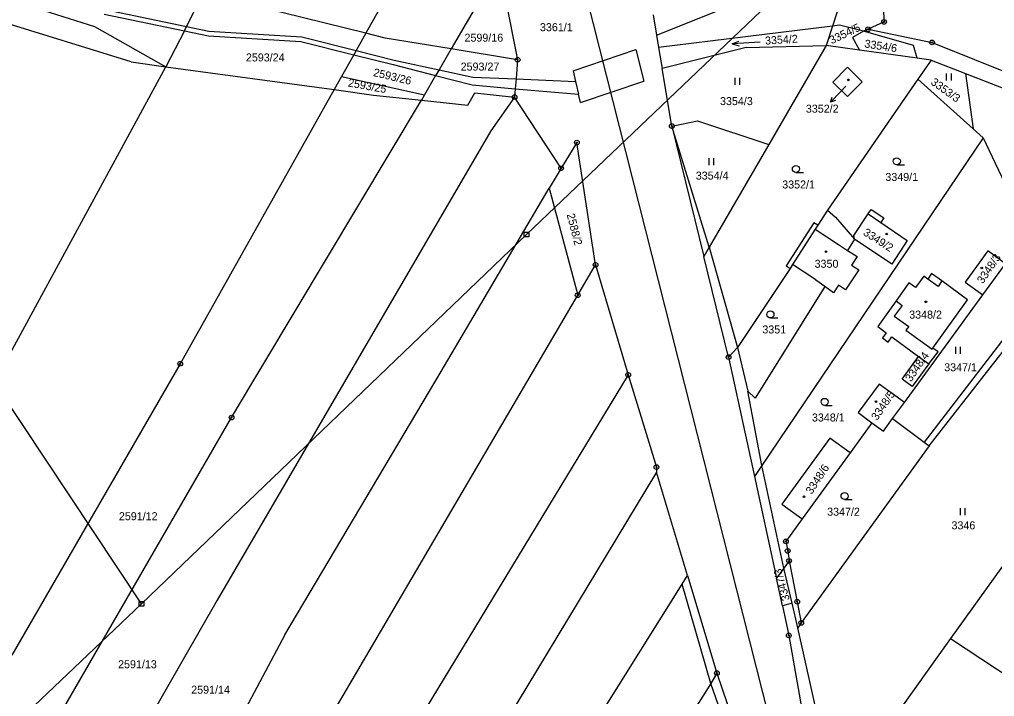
# Model space of a CAD drawing. Extents: x -755819 to -753140, y -1169796 to -1166000.
# Drawn here: x -754587.3 to -754380.1, y -1168784.9 to -1168641 of the extents above; entities that cross this region are included whole.
import ezdxf

# ---------------------------------------------------------------- set-up
doc = ezdxf.new("R2010")
doc.units = 0
for name, color, linetype in [('Vrstva 1', 7, 'Continuous'), ('Vrstva 10', 7, 'Continuous'), ('Vrstva 12', 7, 'Continuous'), ('Vrstva 16', 7, 'Continuous'), ('Vrstva 18', 7, 'Continuous'), ('Vrstva 19', 7, 'Continuous'), ('Vrstva 24', 7, 'Continuous'), ('Vrstva 25', 7, 'Continuous'), ('Vrstva 26', 7, 'Continuous'), ('Vrstva 4', 7, 'Continuous'), ('Vrstva 6', 7, 'Continuous')]:
    doc.layers.add(name, color=color, linetype=linetype)

msp = doc.modelspace()

# ---------------------------------------------------------------- linework, layer by layer
at = {"layer": 'Vrstva 1'}
for p, q in [((-754563.56, -1168649.98), (-754637.5, -1168627.09)), ((-754485.38, -1168629.68), (-754481.43, -1168649.55)), ((-754513.7, -1168643.9), (-754548.23, -1168635.33)), ((-754404, -1168635.7), (-754403.6, -1168641.5)), ((-754452.67, -1168639.96), (-754451.93, -1168644.34)), ((-754414.55, -1168642.38), (-754451.5, -1168646.92)), ((-754413.07, -1168642.2), (-754414.55, -1168642.38)), ((-754407.94, -1168643.48), (-754413.07, -1168642.2)), ((-754403.6, -1168641.5), (-754406.98, -1168643.04)), ((-754509.58, -1168644.92), (-754513.7, -1168643.9)), ((-754451.93, -1168644.34), (-754451.5, -1168646.92)), ((-754406.98, -1168643.04), (-754407.94, -1168643.48)), ((-754406.98, -1168643.04), (-754393.41, -1168645.86)), ((-754495.56, -1168647.23), (-754509.58, -1168644.92)), ((-754432.9, -1168646.9), (-754415.92, -1168646.53)), ((-754415.92, -1168646.53), (-754428.1, -1168667.57)), ((-754408.83, -1168647.52), (-754415.92, -1168646.53)), ((-754393.41, -1168645.86), (-754318.9, -1168675.9)), ((-754481.43, -1168649.55), (-754495.56, -1168647.23)), ((-754451.5, -1168646.92), (-754450.74, -1168651.41)), ((-754432.9, -1168646.9), (-754450.74, -1168651.41)), ((-754396.58, -1168649.22), (-754408.83, -1168647.52)), ((-754563.56, -1168649.98), (-754556.15, -1168651.01)), ((-754481.43, -1168649.55), (-754481.76, -1168653.61)), ((-754393.6, -1168649.63), (-754396.58, -1168649.22)), ((-754393.6, -1168649.63), (-754396.4, -1168653.69)), ((-754393.6, -1168649.63), (-754386.33, -1168652.46)), ((-754556.15, -1168651.01), (-754520.42, -1168655.89)), ((-754448.68, -1168663.63), (-754450.74, -1168651.41)), ((-754411.33, -1168651.11), (-754414.47, -1168654.27)), ((-754408.23, -1168654.21), (-754411.33, -1168651.11)), ((-754386.33, -1168652.46), (-754319.19, -1168678.59)), ((-754481.76, -1168653.61), (-754481.94, -1168655.69)), ((-754396.4, -1168653.69), (-754415.64, -1168681.53)), ((-754414.47, -1168654.27), (-754411.38, -1168657.36)), ((-754411.38, -1168657.36), (-754408.23, -1168654.21)), ((-754396.4, -1168653.69), (-754384.64, -1168664.24)), ((-754520.42, -1168655.89), (-754512.05, -1168657.04)), ((-754512.05, -1168657.04), (-754501.88, -1168658.12)), ((-754492.02, -1168659.16), (-754490.52, -1168656.57)), ((-754490.52, -1168656.57), (-754482.08, -1168657.45)), ((-754481.94, -1168655.69), (-754482.08, -1168657.45)), ((-754501.88, -1168658.12), (-754492.02, -1168659.16)), ((-754472.22, -1168672.58), (-754482.08, -1168657.45)), ((-754448.68, -1168663.63), (-754441.87, -1168691.36)), ((-754384.64, -1168664.24), (-754382.51, -1168666.14)), ((-754468.86, -1168667.12), (-754472.22, -1168672.58)), ((-754464.89, -1168693.12), (-754468.86, -1168667.12)), ((-754382.51, -1168666.14), (-754429.57, -1168735.76)), ((-754382.51, -1168666.14), (-754376.74, -1168678.36)), ((-754428.1, -1168667.57), (-754440.72, -1168689.36)), ((-754472.22, -1168672.58), (-754474.73, -1168676.83)), ((-754497.71, -1168715.77), (-754474.73, -1168676.83)), ((-754474.73, -1168676.83), (-754468.68, -1168699.59)), ((-754415.64, -1168681.53), (-754417.68, -1168684.71)), ((-754415.64, -1168681.53), (-754413.94, -1168682.99)), ((-754406.97, -1168682.3), (-754406.35, -1168681.37)), ((-754406.35, -1168681.37), (-754403.66, -1168683.16)), ((-754413.94, -1168682.99), (-754409.88, -1168687.67)), ((-754410.01, -1168686.86), (-754406.97, -1168682.3)), ((-754403.66, -1168683.16), (-754404.29, -1168684.1)), ((-754418.53, -1168684.17), (-754424.41, -1168693.34)), ((-754417.68, -1168684.71), (-754418.53, -1168684.17)), ((-754404.29, -1168684.1), (-754398.67, -1168687.96)), ((-754409.88, -1168687.67), (-754411.36, -1168690.04)), ((-754409.88, -1168687.67), (-754410.01, -1168686.86)), ((-754401.94, -1168693.01), (-754409.88, -1168687.67)), ((-754398.67, -1168687.96), (-754401.94, -1168693.01)), ((-754440.72, -1168689.36), (-754441.87, -1168691.36)), ((-754411.36, -1168690.04), (-754409.3, -1168691.38)), ((-754381.55, -1168690.12), (-754386.35, -1168696.77)), ((-754377.77, -1168692.9), (-754381.55, -1168690.12)), ((-754436.63, -1168712.73), (-754441.87, -1168691.36)), ((-754409.3, -1168691.38), (-754410.48, -1168693.2)), ((-754468.68, -1168699.59), (-754464.89, -1168693.12)), ((-754464.89, -1168693.12), (-754457.95, -1168716.5)), ((-754423.57, -1168693.88), (-754434.7, -1168710.71)), ((-754424.41, -1168693.34), (-754423.57, -1168693.88)), ((-754423.03, -1168693.04), (-754423.57, -1168693.88)), ((-754418.08, -1168696.32), (-754423.03, -1168693.04)), ((-754408.98, -1168694.18), (-754411.76, -1168698.45)), ((-754410.48, -1168693.2), (-754408.98, -1168694.18)), ((-754382.58, -1168699.52), (-754377.77, -1168692.9)), ((-754418.1, -1168696.41), (-754418.08, -1168696.32)), ((-754416.19, -1168697.75), (-754418.1, -1168696.41)), ((-754395.18, -1168695.53), (-754396.93, -1168697.95)), ((-754394.33, -1168696.13), (-754395.18, -1168695.53)), ((-754393.52, -1168694.99), (-754394.33, -1168696.13)), ((-754391.34, -1168696.54), (-754393.52, -1168694.99)), ((-754416.19, -1168697.75), (-754431.01, -1168721.45)), ((-754414.34, -1168699.04), (-754416.19, -1168697.75)), ((-754413.3, -1168697.45), (-754414.34, -1168699.04)), ((-754411.76, -1168698.45), (-754413.3, -1168697.45)), ((-754398.33, -1168696.96), (-754401.06, -1168700.75)), ((-754396.93, -1168697.95), (-754398.33, -1168696.96)), ((-754385.86, -1168700.53), (-754391.34, -1168696.54)), ((-754386.35, -1168696.77), (-754382.58, -1168699.52)), ((-754527.76, -1168800.47), (-754468.68, -1168699.59)), ((-754399.26, -1168722.38), (-754382.58, -1168699.52)), ((-754393.21, -1168710.84), (-754385.86, -1168700.53)), ((-754401.06, -1168700.75), (-754404.95, -1168706.25)), ((-754404.95, -1168706.25), (-754403.16, -1168707.56)), ((-754403.16, -1168707.56), (-754403.96, -1168708.65)), ((-754403.96, -1168708.65), (-754402.75, -1168709.54)), ((-754402.75, -1168709.54), (-754401.95, -1168708.44)), ((-754401.95, -1168708.44), (-754396.29, -1168712.57)), ((-754377.2, -1168707.6), (-754395.05, -1168730.8)), ((-754434.7, -1168710.71), (-754436.63, -1168712.73)), ((-754434.7, -1168710.71), (-754432.51, -1168719.99)), ((-754392.08, -1168711.61), (-754393.21, -1168710.84)), ((-754436.63, -1168712.73), (-754431.15, -1168738.1)), ((-754399.77, -1168717.39), (-754396.29, -1168712.57)), ((-754396.29, -1168712.57), (-754394.09, -1168714.17)), ((-754394.09, -1168714.17), (-754392.08, -1168711.61)), ((-754394.09, -1168714.17), (-754397.64, -1168718.98)), ((-754530.89, -1168771.74), (-754497.71, -1168715.77)), ((-754457.95, -1168716.5), (-754516.5, -1168813)), ((-754457.95, -1168716.5), (-754451.94, -1168736.1)), ((-754404.62, -1168718.51), (-754409.11, -1168724.52)), ((-754399.26, -1168722.38), (-754404.62, -1168718.51)), ((-754397.64, -1168718.98), (-754399.77, -1168717.39)), ((-754431.01, -1168721.45), (-754432.51, -1168719.99)), ((-754401.8, -1168725.79), (-754399.26, -1168722.38)), ((-754409.11, -1168724.52), (-754406.17, -1168726.67)), ((-754590.22, -1168808.64), (-754542.2, -1168725.58)), ((-754406.17, -1168726.67), (-754410.83, -1168733.1)), ((-754406.17, -1168726.67), (-754403.75, -1168728.44)), ((-754403.75, -1168728.44), (-754401.8, -1168725.79)), ((-754401.8, -1168725.79), (-754395.05, -1168730.8)), ((-754415.14, -1168729.97), (-754425.29, -1168743.98)), ((-754394.02, -1168731.56), (-754421.18, -1168769.2)), ((-754410.83, -1168733.1), (-754415.14, -1168729.97)), ((-754395.05, -1168730.8), (-754394.02, -1168731.56)), ((-754410.83, -1168733.1), (-754420.98, -1168747.1)), ((-754451.95, -1168737.18), (-754516.29, -1168843.7)), ((-754451.94, -1168736.1), (-754451.95, -1168737.18)), ((-754445.36, -1168759.13), (-754451.95, -1168737.18)), ((-754431.15, -1168738.1), (-754426.48, -1168759.73)), ((-754425.29, -1168743.98), (-754420.98, -1168747.1)), ((-754420.98, -1168747.1), (-754424.45, -1168751.89)), ((-754424.45, -1168751.89), (-754424.07, -1168753.9)), ((-754424.07, -1168753.9), (-754423.79, -1168756.05)), ((-754423.79, -1168756.05), (-754424.91, -1168757.57)), ((-754423.79, -1168756.05), (-754422.04, -1168764.73)), ((-754377.16, -1168755.42), (-754389.49, -1168772.51)), ((-754446.52, -1168760.99), (-754445.36, -1168759.13)), ((-754445.36, -1168759.13), (-754439.11, -1168779.87)), ((-754425.2, -1168765.6), (-754426.48, -1168759.73)), ((-754502.8, -1168850.81), (-754446.52, -1168760.99)), ((-754422.04, -1168764.73), (-754421.18, -1168769.2)), ((-754425.2, -1168765.6), (-754423.83, -1168771.88)), ((-754421.93, -1168770.23), (-754423.15, -1168765.02)), ((-754421.18, -1168769.2), (-754421.93, -1168770.23)), ((-754413.83, -1168806.63), (-754421.93, -1168770.23)), ((-754530.89, -1168771.74), (-754553.88, -1168814.82)), ((-754423.83, -1168771.88), (-754417.05, -1168810.66)), ((-754389.49, -1168772.51), (-754413.83, -1168806.63)), ((-754389.49, -1168772.51), (-754376.38, -1168781.2)), ((-754439.11, -1168779.87), (-754440.39, -1168782.12)), ((-754439.11, -1168779.87), (-754435.88, -1168789.44)), ((-754440.39, -1168782.12), (-754488.24, -1168856.95))]:
    msp.add_line(p, q, dxfattribs=at)
at = {"layer": 'Vrstva 10'}
msp.add_line((-754525.56, -1168404.38), (-754392.72, -1168928.69), dxfattribs=at)
at = {"layer": 'Vrstva 12'}
for p, q in [((-754312.91, -1168527.7), (-754479.54, -1168686.66)), ((-754561.35, -1168765.15), (-754710.21, -1168541.1)), ((-754479.54, -1168686.66), (-754561.35, -1168765.15)), ((-754561.35, -1168765.15), (-754645.34, -1168845.03))]:
    msp.add_line(p, q, dxfattribs=at)
at = {"layer": 'Vrstva 16'}
for p in [(-754414.94, -1168658.54), (-754411.74, -1168655.16)]:
    msp.add_line(p, (-754412.88, -1168656.36), dxfattribs=at)
msp.add_lwpolyline([(-754413.89, -1168658.16), (-754414.94, -1168658.54), (-754414.62, -1168657.47)], dxfattribs=at)
at = {"layer": 'Vrstva 24'}
for centre, radius in [((-754406.98, -1168643.04), 0.5), ((-754403.6, -1168641.5), 0.5), ((-754403.6, -1168641.5), 0.1), ((-754406.98, -1168643.04), 0.1), ((-754393.41, -1168645.86), 0.5), ((-754393.41, -1168645.86), 0.1), ((-754481.43, -1168649.55), 0.5), ((-754481.43, -1168649.55), 0.1), ((-754482.08, -1168657.45), 0.5), ((-754482.08, -1168657.45), 0.1), ((-754448.68, -1168663.63), 0.5), ((-754448.68, -1168663.63), 0.1), ((-754468.86, -1168667.12), 0.5), ((-754468.86, -1168667.12), 0.1), ((-754472.22, -1168672.58), 0.5), ((-754472.22, -1168672.58), 0.1), ((-754464.89, -1168693.12), 0.5), ((-754464.89, -1168693.12), 0.1), ((-754468.68, -1168699.59), 0.5), ((-754468.68, -1168699.59), 0.1), ((-754436.63, -1168712.73), 0.5), ((-754436.63, -1168712.73), 0.1), ((-754553.11, -1168714.13), 0.5), ((-754553.11, -1168714.13), 0.1), ((-754457.95, -1168716.5), 0.5), ((-754457.95, -1168716.5), 0.1), ((-754542.2, -1168725.58), 0.5), ((-754542.2, -1168725.58), 0.1), ((-754451.94, -1168736.1), 0.5), ((-754451.94, -1168736.1), 0.1), ((-754424.45, -1168751.89), 0.5), ((-754424.45, -1168751.89), 0.1), ((-754424.07, -1168753.9), 0.5), ((-754424.07, -1168753.9), 0.1), ((-754423.79, -1168756.05), 0.5), ((-754423.79, -1168756.05), 0.1), ((-754422.04, -1168764.73), 0.5), ((-754422.04, -1168764.73), 0.1), ((-754421.18, -1168769.2), 0.5), ((-754421.18, -1168769.2), 0.1), ((-754423.83, -1168771.88), 0.5), ((-754423.83, -1168771.88), 0.1), ((-754439.11, -1168779.87), 0.5), ((-754439.11, -1168779.87), 0.1)]:
    msp.add_circle(centre, radius, dxfattribs=at)
at = {"layer": 'Vrstva 25'}
for p, q in [((-754390.3, -1168653.94), (-754390.3, -1168652.44)), ((-754389.3, -1168653.94), (-754389.3, -1168652.44)), ((-754435.23, -1168654.85), (-754435.23, -1168653.35)), ((-754434.23, -1168654.85), (-754434.23, -1168653.35)), ((-754440.76, -1168671.92), (-754440.76, -1168670.42)), ((-754439.76, -1168671.92), (-754439.76, -1168670.42)), ((-754422.33, -1168673.49), (-754420.73, -1168673.49)), ((-754400.89, -1168671.86), (-754399.29, -1168671.86)), ((-754427.73, -1168704.41), (-754426.13, -1168704.41)), ((-754388.33, -1168712.05), (-754388.33, -1168710.55)), ((-754387.33, -1168712.05), (-754387.33, -1168710.55)), ((-754416.21, -1168722.99), (-754414.61, -1168722.99)), ((-754411.99, -1168743.01), (-754410.39, -1168743.01)), ((-754387.34, -1168746.31), (-754387.34, -1168744.81)), ((-754386.34, -1168746.31), (-754386.34, -1168744.81))]:
    msp.add_line(p, q, dxfattribs=at)
for points in [[(-754435.89, -1168646.14), (-754434.42, -1168645.55)], [(-754429.9, -1168645.8), (-754435.89, -1168646.14), (-754434.36, -1168646.55)]]:
    msp.add_lwpolyline(points, dxfattribs=at)
for centre, radius in [((-754411.19, -1168653.81), 0.175), ((-754400.89, -1168671.11), 0.75), ((-754422.33, -1168672.74), 0.75), ((-754403.03, -1168686.58), 0.175), ((-754415.93, -1168690.31), 0.175), ((-754382.84, -1168693.79), 0.175), ((-754394.71, -1168700.98), 0.175), ((-754427.73, -1168703.66), 0.75), ((-754416.21, -1168722.24), 0.75), ((-754405.31, -1168722.17), 0.175), ((-754411.99, -1168742.26), 0.75), ((-754420.59, -1168742.41), 0.175)]:
    msp.add_circle(centre, radius, dxfattribs=at)
at = {"layer": 'Vrstva 26'}
for points in [[(-754480.04, -1168686.16), (-754479.04, -1168686.16), (-754479.04, -1168687.16), (-754480.04, -1168687.16)], [(-754561.85, -1168764.65), (-754560.85, -1168764.65), (-754560.85, -1168765.65), (-754561.85, -1168765.65)]]:
    msp.add_lwpolyline(points, close=True, dxfattribs=at)
at = {"layer": 'Vrstva 4'}
for p, q in [((-754569.25, -1168639.82), (-754552.22, -1168643.4)), ((-754569.05, -1168638.84), (-754551.77, -1168642.49)), ((-754551.77, -1168642.49), (-754547.06, -1168643.48)), ((-754552.22, -1168643.4), (-754547.12, -1168644.47)), ((-754547.12, -1168644.47), (-754527.5, -1168645.65)), ((-754547.06, -1168643.48), (-754527.26, -1168644.67)), ((-754527.5, -1168645.65), (-754516.26, -1168648.47)), ((-754527.26, -1168644.67), (-754515.75, -1168647.56)), ((-754516.26, -1168648.47), (-754507.88, -1168650.57)), ((-754515.75, -1168647.56), (-754507.64, -1168649.6)), ((-754469.63, -1168651.87), (-754456.36, -1168647.37)), ((-754456.36, -1168647.37), (-754454.61, -1168654.08)), ((-754507.88, -1168650.57), (-754498.85, -1168652.9)), ((-754507.64, -1168649.6), (-754498.13, -1168651.66)), ((-754498.85, -1168652.9), (-754491.11, -1168654.89)), ((-754498.13, -1168651.66), (-754490.96, -1168653.21)), ((-754469.63, -1168651.87), (-754469.11, -1168654.15)), ((-754491.11, -1168654.89), (-754481.94, -1168655.69)), ((-754490.96, -1168653.21), (-754481.76, -1168653.61)), ((-754481.76, -1168653.61), (-754469.11, -1168654.15)), ((-754469.11, -1168654.15), (-754468.49, -1168656.87)), ((-754468.1, -1168658.6), (-754454.61, -1168654.08)), ((-754481.94, -1168655.69), (-754468.49, -1168656.87)), ((-754468.1, -1168658.6), (-754468.49, -1168656.87)), ((-754440.72, -1168689.36), (-754448.68, -1168663.63)), ((-754406.97, -1168682.3), (-754404.29, -1168684.1)), ((-754418.22, -1168685.55), (-754423.03, -1168693.04)), ((-754417.68, -1168684.71), (-754418.22, -1168685.55)), ((-754418.22, -1168685.55), (-754413.25, -1168688.81)), ((-754440.72, -1168689.36), (-754434.7, -1168710.71)), ((-754413.25, -1168688.81), (-754411.36, -1168690.04)), ((-754392.13, -1168697.71), (-754394.33, -1168696.13)), ((-754391.34, -1168696.54), (-754392.13, -1168697.71)), ((-754399.72, -1168701.74), (-754401.46, -1168704.02)), ((-754401.06, -1168700.75), (-754399.72, -1168701.74)), ((-754401.46, -1168704.02), (-754398.34, -1168706.25)), ((-754398.34, -1168706.25), (-754398.97, -1168706.99)), ((-754398.97, -1168706.99), (-754393.36, -1168711.05)), ((-754394.02, -1168731.56), (-754376.74, -1168709.5)), ((-754393.36, -1168711.05), (-754393.21, -1168710.84)), ((-754429.57, -1168735.76), (-754432.51, -1168719.99)), ((-754424.91, -1168757.57), (-754429.57, -1168735.76)), ((-754423.15, -1168765.02), (-754424.91, -1168757.57)), ((-754440.39, -1168782.12), (-754446.52, -1168760.99)), ((-754437.13, -1168791.48), (-754440.39, -1168782.12))]:
    msp.add_line(p, q, dxfattribs=at)
at = {"layer": 'Vrstva 6'}
for p, q in [((-754499.81, -1168619.14), (-754513.7, -1168643.9)), ((-754485.38, -1168629.68), (-754495.56, -1168647.23)), ((-754410.89, -1168631.27), (-754414.55, -1168642.38)), ((-754451.93, -1168644.34), (-754423.86, -1168633.01)), ((-754551.77, -1168642.49), (-754548.23, -1168635.33)), ((-754586.11, -1168637.78), (-754571.29, -1168642.46)), ((-754571.29, -1168642.46), (-754556.15, -1168651.01)), ((-754552.22, -1168643.4), (-754551.77, -1168642.49)), ((-754414.55, -1168642.38), (-754415.92, -1168646.53)), ((-754552.22, -1168643.4), (-754556.15, -1168651.01)), ((-754513.7, -1168643.9), (-754515.75, -1168647.56)), ((-754407.94, -1168643.48), (-754410.28, -1168644.8)), ((-754397.37, -1168646.53), (-754407.94, -1168643.48)), ((-754410.28, -1168644.8), (-754408.83, -1168647.52)), ((-754396.58, -1168649.22), (-754397.37, -1168646.53)), ((-754516.26, -1168648.47), (-754518.85, -1168653.1)), ((-754515.75, -1168647.56), (-754516.26, -1168648.47)), ((-754495.56, -1168647.23), (-754498.13, -1168651.66)), ((-754627.31, -1168781.95), (-754556.15, -1168651.01)), ((-754498.85, -1168652.9), (-754501.23, -1168657.01)), ((-754498.13, -1168651.66), (-754498.85, -1168652.9)), ((-754386.33, -1168652.46), (-754384.64, -1168664.24)), ((-754518.85, -1168653.1), (-754520.42, -1168655.89)), ((-754518.85, -1168653.1), (-754501.23, -1168657.01)), ((-754520.42, -1168655.89), (-754553.11, -1168714.13)), ((-754501.23, -1168657.01), (-754501.88, -1168658.12)), ((-754542.2, -1168725.58), (-754501.88, -1168658.12)), ((-754482.08, -1168657.45), (-754487.11, -1168664.61)), ((-754448.68, -1168663.63), (-754443.21, -1168662.48)), ((-754443.21, -1168662.48), (-754428.1, -1168667.57)), ((-754487.11, -1168664.61), (-754545.24, -1168764.39)), ((-754553.11, -1168714.13), (-754588.9, -1168776.07)), ((-754429.57, -1168735.76), (-754431.15, -1168738.1)), ((-754424.91, -1168757.57), (-754426.48, -1168759.73)), ((-754545.24, -1168764.39), (-754611.88, -1168880.45)), ((-754423.15, -1168765.02), (-754425.2, -1168765.6))]:
    msp.add_line(p, q, dxfattribs=at)

# ---------------------------------------------------------------- texts
at = {"layer": 'Vrstva 16'}
msp.add_text('3352/2', height=1.7, dxfattribs=at).set_placement((-754420.21, -1168660.78))
at = {"layer": 'Vrstva 18'}
for s, p in [('3361/1', (-754476.69, -1168643.46)), ('2599/16', (-754492.72, -1168645.69)), ('2593/24', (-754539.16, -1168649.89)), ('2593/27', (-754493.54, -1168651.84)), ('3354/3', (-754438.44, -1168659.17)), ('3354/4', (-754443.59, -1168675)), ('3349/1', (-754403.32, -1168675.29)), ('3352/1', (-754425.23, -1168676.89)), ('3351', (-754429.45, -1168707.7)), ('3347/1', (-754390.82, -1168715.74)), ('3348/1', (-754418.92, -1168726.41)), ('2591/12', (-754566.14, -1168747.39)), ('3347/2', (-754415.69, -1168746.44)), ('3346', (-754389.27, -1168749.33)), ('2591/13', (-754566.31, -1168778.85)), ('2591/14', (-754550.78, -1168784.26))]:
    msp.add_text(s, height=1.7, dxfattribs=at).set_placement(p)
for s, rotation, p in [('3354/5', 25.4966, (-754414.73, -1168646.25)), ('3354/2', 3.6096, (-754428.83, -1168646.32)), ('3354/6', 350.9939, (-754407.85, -1168646.89)), ('2593/26', 346.5249, (-754512.22, -1168652.97)), ('2593/25', 350.0772, (-754517.56, -1168655.21)), ('3353/3', 324.0076, (-754393.82, -1168654.61)), ('2588/2', 284.4162, (-754471.03, -1168682.42)), ('3348/4', 55.5196, (-754397.87, -1168718.11)), ('3347/3', 105.3669, (-754423.61, -1168764.27))]:
    msp.add_text(s, height=1.7, rotation=rotation, dxfattribs=at).set_placement(p)
at = {"layer": 'Vrstva 19'}
for s, height, p in [('3352/2', 0.1, (-754412, -1168655.16)), ('3350', 1.7, (-754418.35, -1168693.74)), ('3348/2', 1.7, (-754398.26, -1168704.54))]:
    msp.add_text(s, height=height, dxfattribs=at).set_placement(p)
for s, rotation, p in [('3349/2', 327.1016, (-754408.18, -1168686.65)), ('3348/3', 55.6915, (-754382.61, -1168697.27)), ('3348/5', 55.405, (-754405.08, -1168726.31)), ('3348/6', 56.7228, (-754418.97, -1168742.02))]:
    msp.add_text(s, height=1.7, rotation=rotation, dxfattribs=at).set_placement(p)

doc.saveas('drawing.dxf')
